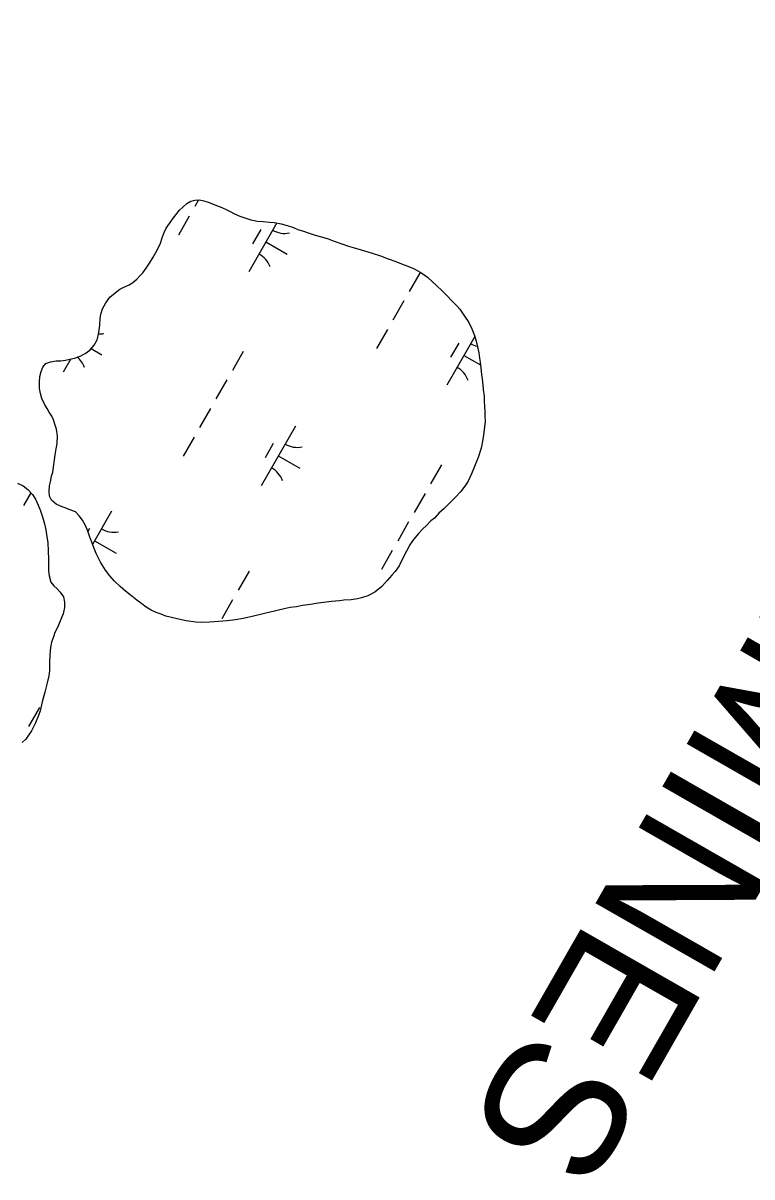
# Model space of a CAD drawing. Extents: x 3930721 to 3950824, y 220441 to 242861.
# Drawn here: x 3943458 to 3943989, y 228052 to 228893 of the extents above; entities that cross this region are included whole.
import ezdxf

# ---------------------------------------------------------------- set-up
doc = ezdxf.new("R2010")
doc.units = 0
doc.layers.add('V-TOPO-GNAM-IDEN', color=7, linetype='Continuous')
doc.layers.add('V-WETL-SWMP', color=7, linetype='Continuous')

msp = doc.modelspace()

# ---------------------------------------------------------------- linework, layer by layer
at = {"layer": 'V-WETL-SWMP'}
for p, q in [((3943586, 228764.23), (3943583.21, 228759.35)), ((3943579.23, 228752.4), (3943571.28, 228738.52)), ((3943642.91, 228747.45), (3943622.51, 228711.83)), ((3943631.22, 228742.56), (3943625.25, 228732.15)), ((3943634.93, 228733.52), (3943650.55, 228724.58)), ((3943747.43, 228711.39), (3943739.48, 228697.51)), ((3943735.5, 228690.57), (3943727.55, 228676.68)), ((3943723.58, 228669.74), (3943715.62, 228655.85)), ((3943787.2, 228664.7), (3943766.85, 228629.16)), ((3943507.62, 228655.8), (3943515.36, 228651.37)), ((3943618.53, 228653.84), (3943610.58, 228639.96)), ((3943775.56, 228659.9), (3943769.6, 228649.49)), ((3943492.9, 228648.38), (3943487.31, 228638.62)), ((3943779.27, 228650.86), (3943791.36, 228643.94)), ((3943606.61, 228633.01), (3943598.65, 228619.13)), ((3943594.68, 228612.19), (3943586.73, 228598.3)), ((3943656.5, 228599.34), (3943631.66, 228555.95)), ((3943582.75, 228591.36), (3943574.8, 228577.48)), ((3943640.37, 228586.69), (3943634.4, 228576.27)), ((3943644.08, 228577.65), (3943659.7, 228568.7)), ((3943762.87, 228571.17), (3943754.92, 228557.29)), ((3943453.95, 228557.75), (3943458.15, 228555.93)), ((3943458.15, 228555.93), (3943461.44, 228553.17)), ((3943461.44, 228553.17), (3943464.97, 228549.48)), ((3943463.75, 228550.75), (3943458.49, 228541.58)), ((3943464.97, 228549.48), (3943467.09, 228546.24)), ((3943467.09, 228546.24), (3943469, 228541.84)), ((3943750.95, 228550.35), (3943743, 228536.46)), ((3943469, 228541.84), (3943470.67, 228537.67)), ((3943470.67, 228537.67), (3943472.34, 228533.27)), ((3943522.64, 228537.45), (3943508.75, 228513.21)), ((3943472.34, 228533.27), (3943473.79, 228528.16)), ((3943473.79, 228528.16), (3943474.77, 228523.75)), ((3943739.02, 228529.52), (3943731.07, 228515.64)), ((3943474.77, 228523.75), (3943475.27, 228520.49)), ((3943475.27, 228520.49), (3943476.02, 228514.45)), ((3943506.5, 228524.8), (3943505.3, 228522.7)), ((3943476.02, 228514.45), (3943476.32, 228508.4)), ((3943510.21, 228515.76), (3943525.83, 228506.81)), ((3943476.32, 228508.4), (3943476.61, 228502.36)), ((3943476.61, 228502.36), (3943476.65, 228498.87)), ((3943727.09, 228508.7), (3943719.14, 228494.81)), ((3943476.65, 228498.87), (3943476.7, 228493.98)), ((3943476.7, 228493.98), (3943477.2, 228490.26)), ((3943622.71, 228493.62), (3943614.76, 228479.74)), ((3943477.2, 228490.26), (3943478.41, 228485.62)), ((3943478.41, 228485.62), (3943480.53, 228483.08)), ((3943480.53, 228483.08), (3943482.88, 228480.78)), ((3943482.88, 228480.78), (3943485.23, 228478.48)), ((3943485.23, 228478.48), (3943487.6, 228475.01)), ((3943488.37, 228467.1), (3943487.25, 228462.67)), ((3943487.6, 228475.01), (3943488.33, 228471.06)), ((3943488.33, 228471.06), (3943488.37, 228467.1)), ((3943610.78, 228472.8), (3943602.83, 228458.91)), ((3943487.25, 228462.67), (3943485.44, 228458)), ((3943483.4, 228453.09), (3943481.34, 228449.11)), ((3943485.44, 228458), (3943483.4, 228453.09)), ((3943478.85, 228441.87), (3943478.19, 228438.14)), ((3943480.21, 228445.84), (3943478.85, 228441.87)), ((3943481.34, 228449.11), (3943480.21, 228445.84)), ((3943478.19, 228438.14), (3943477.55, 228432.79)), ((3943477.55, 228432.79), (3943477.37, 228427.2)), ((3943477.37, 228427.2), (3943477.44, 228421.15)), ((3943476.77, 228417.42), (3943475.66, 228412.29)), ((3943477.44, 228421.15), (3943476.77, 228417.42)), ((3943475.66, 228412.29), (3943473.87, 228405.52)), ((3943473.87, 228405.52), (3943472.08, 228398.52)), ((3943469.96, 228394.42), (3943462.01, 228380.53)), ((3943470.52, 228391.99), (3943469.39, 228388.49)), ((3943472.08, 228398.52), (3943470.52, 228391.99)), ((3943467.12, 228383.11), (3943464.15, 228377.26)), ((3943469.39, 228388.49), (3943467.12, 228383.11)), ((3943464.15, 228377.26), (3943460.02, 228371.4)), ((3943460.02, 228371.4), (3943457.49, 228368.82))]:
    msp.add_line(p, q, dxfattribs=at)
for points in [[(3943481.45, 228578.56), (3943482.22, 228582.82), (3943482.84, 228586.76), (3943483.11, 228592.33), (3943482.4, 228597.23), (3943481.56, 228600.17), (3943480.21, 228603.92), (3943479.03, 228606.69), (3943477.04, 228609.61), (3943475.54, 228612.22), (3943473.88, 228614.82), (3943471.87, 228619.55), (3943470.68, 228623.14), (3943470.16, 228626.73), (3943470.11, 228631.48), (3943470.4, 228635.41), (3943471.34, 228639.18), (3943472.45, 228642.31), (3943474.72, 228644.95), (3943477.98, 228646.29), (3943482.23, 228646.99), (3943485.67, 228646.86), (3943488.94, 228647.38), (3943492.2, 228648.24), (3943495.63, 228648.93), (3943499.71, 228650.44), (3943503.45, 228652.28), (3943506.7, 228654.77), (3943509.94, 228658.4), (3943512.19, 228662.19), (3943512.82, 228665.14), (3943513.6, 228669.08), (3943514.04, 228673.17), (3943514.33, 228677.43), (3943514.79, 228680.87), (3943516.06, 228684.82), (3943518.3, 228689.26), (3943521.37, 228693.22), (3943525.1, 228696.37), (3943528.51, 228699.18), (3943531.61, 228700.52), (3943535.36, 228702.2), (3943537.96, 228704.02), (3943540.88, 228706.51), (3943543.15, 228708.83), (3943545.25, 228711.14), (3943547.84, 228714.44), (3943550.26, 228718.06), (3943552.83, 228722.35), (3943555.89, 228727.45), (3943558.29, 228732.71), (3943559.56, 228736.49), (3943560.83, 228740.43), (3943562.27, 228743.56), (3943564.7, 228747.02), (3943566.96, 228750.15), (3943569.38, 228753.29), (3943572.13, 228756.59), (3943574.72, 228759.23), (3943577.48, 228761.55), (3943580.41, 228763.22), (3943583.35, 228764.07), (3943586.62, 228764.26), (3943589.74, 228763.48), (3943592.86, 228762.53), (3943596.14, 228761.41), (3943598.94, 228760.13), (3943602.88, 228758.54), (3943606, 228757.26), (3943608.97, 228755.65), (3943612.26, 228754.05), (3943616.04, 228752.29), (3943619, 228751.33), (3943623.93, 228749.58), (3943629.01, 228748.65), (3943632.94, 228748.53), (3943637.69, 228748.08), (3943640.97, 228747.79), (3943646.21, 228746.86), (3943650.48, 228745.6), (3943655.08, 228744.01), (3943658.21, 228742.73), (3943662.31, 228741.3), (3943665.92, 228740.19), (3943671.01, 228738.6), (3943675.61, 228737.34), (3943680.37, 228735.91), (3943684.81, 228734.16), (3943690.4, 228732.09), (3943695.16, 228730.5), (3943698.61, 228729.39), (3943704.35, 228727.81), (3943709.28, 228726.38), (3943712.56, 228725.27), (3943718.64, 228723.37), (3943724.06, 228721.3), (3943729.65, 228719.39), (3943733.75, 228717.63), (3943737.21, 228716.36), (3943742.63, 228714.12), (3943747.9, 228711.39)], [(3943747.9, 228711.39), (3943752.68, 228708), (3943756.64, 228704.27), (3943759.12, 228702.17), (3943763.75, 228697.64), (3943767.72, 228693.58), (3943769.87, 228691.31), (3943774.33, 228686.78), (3943776.32, 228684.5), (3943779.81, 228679.46), (3943782.8, 228674.91), (3943785.14, 228670.19), (3943786.99, 228665.46), (3943788.18, 228661.22), (3943789.2, 228657.14), (3943790.07, 228652.72), (3943790.6, 228648.96), (3943791.12, 228645.86), (3943791.65, 228641.61), (3943792.19, 228637.03), (3943792.55, 228633.93), (3943793.09, 228629.18), (3943793.45, 228626.08), (3943793.99, 228621.17), (3943794.18, 228617.9), (3943794.39, 228613.32), (3943794.59, 228610.21), (3943794.62, 228607.1), (3943794.67, 228602.68), (3943793.93, 228594.82), (3943793.16, 228589.57), (3943791.91, 228583.34), (3943789.69, 228576.61), (3943788.41, 228573.48), (3943786.5, 228568.72), (3943784.74, 228564.61), (3943782.34, 228559.18), (3943780.56, 228556.38), (3943777.01, 228551.76), (3943772.96, 228547.46), (3943769.07, 228543.49), (3943764.86, 228539.36), (3943761.13, 228535.89), (3943757.89, 228532.42), (3943755.29, 228530.43), (3943751.73, 228526.79), (3943749.46, 228524.47), (3943746.22, 228521.17), (3943741.85, 228515.88), (3943739.92, 228512.92), (3943737.35, 228508.15), (3943735.1, 228503.54), (3943732.22, 228497.62), (3943729.31, 228493.33), (3943726.88, 228490.85), (3943723.32, 228486.89), (3943719.44, 228482.59), (3943714.41, 228478.45), (3943709.36, 228475.78), (3943704.79, 228474.26), (3943701.69, 228473.57), (3943697.27, 228472.87), (3943691.71, 228472.49), (3943688.61, 228472.13), (3943682.72, 228471.58), (3943675.04, 228470.68), (3943671.77, 228470.16), (3943667.52, 228469.46), (3943661.64, 228468.58), (3943657.39, 228467.72), (3943652.65, 228467.18), (3943648.24, 228466.16), (3943643.34, 228464.96), (3943640.4, 228464.28), (3943636.97, 228463.59), (3943631.09, 228462.05), (3943626.03, 228460.86), (3943621.95, 228459.83), (3943618.52, 228459.15), (3943612.96, 228458.27), (3943606.75, 228457.39), (3943600.37, 228457), (3943594.15, 228456.44), (3943587.94, 228456.38), (3943584, 228456.5), (3943576.96, 228457.58), (3943571.38, 228458.67), (3943565.31, 228460.08), (3943562.19, 228460.87), (3943558.74, 228462.3), (3943555.12, 228463.58), (3943551.51, 228465.18), (3943547.72, 228467.43), (3943544.58, 228469.86), (3943540.96, 228472.6), (3943538.65, 228474.54), (3943536.01, 228476.48), (3943532.7, 228479.23), (3943528.91, 228482.46), (3943524.61, 228486.51), (3943521.3, 228490.24)], [(3943521.3, 228490.24), (3943518.15, 228494.47), (3943514.48, 228500.32), (3943511.31, 228506.68), (3943509.97, 228510.1), (3943508.12, 228514.83), (3943506.77, 228518.42), (3943505.25, 228522.82), (3943503.58, 228526.89), (3943501.41, 228530.8), (3943499.08, 228534.05), (3943496.27, 228536.8), (3943492.82, 228538.08), (3943490.03, 228539.36), (3943485.26, 228541.11), (3943482.14, 228542.55), (3943478.83, 228545.47), (3943477.33, 228548.4), (3943477.14, 228551.67), (3943477.26, 228555.76), (3943478.04, 228558.88), (3943478.82, 228562.82), (3943479.78, 228565.77), (3943481.45, 228578.56)]]:
    msp.add_lwpolyline(points, dxfattribs=at)
for centre, start, end in [((3943648.86, 228757.37), 239.42788, 280.97154), ((3943621.41, 228709.44), 19.42788, 60.97154), ((3943513.67, 228684.16), 268.12633, 280.97154), ((3943793.21, 228674.71), 239.42788, 256.50458), ((3943486.22, 228636.23), 19.42788, 49.6887), ((3943765.75, 228626.77), 19.42788, 60.97154), ((3943658.01, 228601.5), 239.42788, 280.97154), ((3943630.56, 228553.56), 19.42788, 60.97154), ((3943524.15, 228539.61), 239.42788, 280.97154)]:
    msp.add_arc(centre, 17.62, start, end, dxfattribs=at)

# ---------------------------------------------------------------- texts
at = {"layer": 'V-TOPO-GNAM-IDEN'}
msp.add_text('PLAQUEMINES', height=99.9998, rotation=240.20059, dxfattribs=at).set_placement((3944261.18, 228925.81))

doc.saveas('drawing.dxf')
